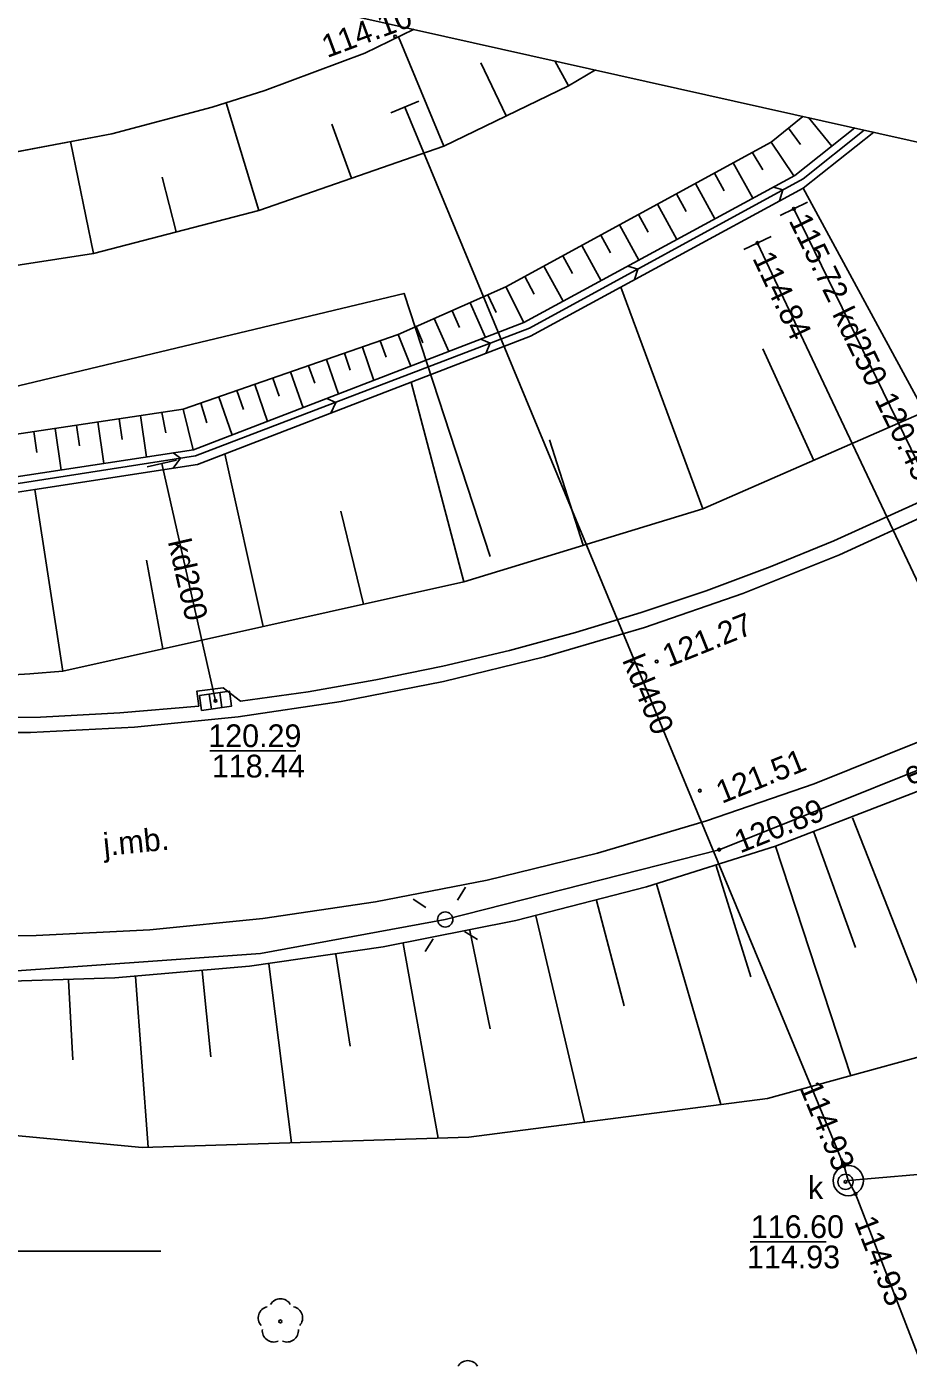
# Model space of a CAD drawing. Extents: x 6424617 to 6425697, y 5665845 to 5667190.
# Drawn here: x 6425400.58 to 6425429.62, y 5666996.15 to 5667040.37 of the extents above; entities that cross this region are included whole.
import ezdxf

# ---------------------------------------------------------------- set-up
doc = ezdxf.new("R2010")
doc.units = 0
for name, color, linetype in [('Warstwa 11', 7, 'Continuous'), ('Warstwa 12', 7, 'Continuous'), ('Warstwa 13', 7, 'Continuous'), ('Warstwa 14', 7, 'Continuous'), ('Warstwa 15', 7, 'Continuous'), ('Warstwa 16', 7, 'Continuous'), ('Warstwa 2', 7, 'Continuous'), ('Warstwa 20', 7, 'Continuous'), ('Warstwa 21', 7, 'Continuous'), ('Warstwa 25', 7, 'Continuous'), ('Warstwa 4', 7, 'Continuous'), ('Warstwa 47', 7, 'Continuous'), ('Warstwa 5', 7, 'Continuous'), ('Warstwa 6', 7, 'Continuous'), ('Warstwa 63', 7, 'Continuous'), ('Warstwa 8', 7, 'Continuous'), ('Warstwa 9', 7, 'Continuous')]:
    doc.layers.add(name, color=color, linetype=linetype)

msp = doc.modelspace()

# ---------------------------------------------------------------- linework, layer by layer
at = {"layer": 'Warstwa 11'}
msp.add_circle((6425408.937, 5666997.687), 0.05, dxfattribs=at)
for centre, start, end in [((6425408.58, 5666997.803), 102.1471, 221.8529), ((6425408.937, 5666998.062), 30.1471, 149.8529), ((6425409.294, 5666997.803), 318.1471, 77.8529), ((6425408.717, 5666997.384), 174.1471, 293.8529), ((6425409.157, 5666997.384), 246.1471, 5.8529), ((6425415.112, 5666996.019), 30.1471, 149.8529)]:
    msp.add_arc(centre, 0.375, start, end, dxfattribs=at)
at = {"layer": 'Warstwa 12'}
for points in [[(6425434.76, 5666984.14), (6425434.58, 5666984.61), (6425427.89, 5667001.89), (6425427.65, 5667002.33), (6425427.51, 5667002.81), (6425413.04, 5667037.72)], [(6425425.86, 5667034.37), (6425430.39, 5667025.07)], [(6425437.2, 5667006.68), (6425424.66, 5667033.24)], [(6425454.057, 5667031.16), (6425452.03, 5667029.15), (6425444.74, 5667023.74), (6425433.64, 5667017.34), (6425423.4, 5667013.24), (6425414.37, 5667010.94), (6425408.28, 5667009.82), (6425399.47, 5667009.19), (6425388.9, 5667009.91), (6425381.54, 5667011.18), (6425374.67, 5667013.05), (6425369.27, 5667014.85), (6425364.06, 5667017.3), (6425363.59, 5667017.98), (6425362.65, 5667017.64), (6425356.37, 5667020.95), (6425351.08, 5667024.44)], [(6425405.03, 5667025.97), (6425406.8, 5667018.15)], [(6425427.65, 5667002.33), (6425428.15, 5667002.38), (6425430.45, 5667002.58)]]:
    msp.add_lwpolyline(points, dxfattribs=at)
at = {"layer": 'Warstwa 14'}
for p, q in [((6425409.449, 5667016.496), (6425406.611, 5667016.496)), ((6425426.917, 5667000.314), (6425424.414, 5667000.314))]:
    msp.add_line(p, q, dxfattribs=at)
for centre in [(6425425.86, 5667034.37), (6425424.66, 5667033.24), (6425406.8, 5667018.15), (6425423.4, 5667013.24), (6425427.51, 5667002.81), (6425427.56, 5667002.29), (6425427.89, 5667001.89)]:
    msp.add_circle(centre, 0.045, dxfattribs=at)
at = {"layer": 'Warstwa 16'}
msp.add_circle((6425427.65, 5667002.33), 0.5, dxfattribs=at)
at = {"layer": 'Warstwa 2'}
msp.add_lwpolyline([(6425415.848, 5667022.904), (6425413.014, 5667031.578), (6425398.506, 5667028.098), (6425388.493, 5667027.569), (6425378.357, 5667029.052), (6425368.849, 5667032.115), (6425360.306, 5667036.541), (6425352.393, 5667042.606), (6425345.686, 5667050.059), (6425341.602, 5667056.373)], dxfattribs=at)
msp.add_circle((6425414.37, 5667010.94), 0.25, dxfattribs=at)
at = {"layer": 'Warstwa 20'}
for points in [[(6425426.154, 5667037.416), (6425425.11, 5667036.57), (6425416.37, 5667031.8), (6425412.82, 5667030.22), (6425405.73, 5667027.76), (6425398.7, 5667026.71), (6425389.8, 5667026.25), (6425380.84, 5667026.66), (6425372.41, 5667029.2), (6425363.01, 5667033.38), (6425354.67, 5667039.07), (6425347.24, 5667046.39), (6425340.78, 5667055.29), (6425340.154, 5667056.698)], [(6425419.317, 5667038.949), (6425418.431, 5667038.419), (6425414.322, 5667036.436), (6425408.231, 5667034.315), (6425402.777, 5667032.893), (6425396.729, 5667031.966), (6425390.529, 5667031.694), (6425385.317, 5667031.988), (6425379.417, 5667032.906), (6425373.901, 5667034.355), (6425369.112, 5667036.157), (6425364.576, 5667038.412), (6425360.101, 5667041.246), (6425355.111, 5667045.291), (6425352.009, 5667048.415), (6425350.027, 5667050.731), (6425347.939, 5667053.52), (6425346.768, 5667055.215)], [(6425399.589, 5667018.967), (6425400.677, 5667019.039), (6425401.765, 5667019.127), (6425401.765, 5667019.127), (6425414.98, 5667022.07), (6425422.86, 5667024.48), (6425430.16, 5667027.67), (6425438.29, 5667032.48), (6425440.494, 5667034.201)], [(6425454.431, 5667031.077), (6425452.583, 5667029.336), (6425448.492, 5667025.953), (6425444.19, 5667022.842), (6425439.695, 5667020.016), (6425435.027, 5667017.487), (6425430.205, 5667015.265), (6425425.249, 5667013.361), (6425421.004, 5667012.016), (6425416.691, 5667010.907), (6425412.324, 5667010.035), (6425407.916, 5667009.405), (6425403.48, 5667009.017), (6425399.029, 5667008.872)]]:
    msp.add_lwpolyline(points, dxfattribs=at)
at = {"layer": 'Warstwa 21'}
for p, q in [((6425413.502, 5667037.912), (6425412.578, 5667037.528)), ((6425426.309, 5667034.59), (6425425.411, 5667034.15)), ((6425425.113, 5667033.453), (6425424.207, 5667033.027)), ((6425405.518, 5667026.08), (6425404.542, 5667025.86))]:
    msp.add_line(p, q, dxfattribs=at)
for points in [[(6425338.07, 5667057.165), (6425339.34, 5667054.315), (6425345.877, 5667045.114), (6425353.516, 5667037.754), (6425362.341, 5667031.802), (6425371.949, 5667027.628), (6425380.75, 5667025.298), (6425389.917, 5667024.402), (6425398.977, 5667024.829), (6425400.846, 5667025.116), (6425406.21, 5667025.939), (6425417.18, 5667030.172), (6425426.161, 5667035.051), (6425428.488, 5667036.893)], [(6425427.865, 5667037.033), (6425425.888, 5667035.466), (6425416.958, 5667030.616), (6425406.078, 5667026.421), (6425398.926, 5667025.33), (6425389.926, 5667024.912), (6425380.839, 5667025.787), (6425372.108, 5667028.095), (6425362.59, 5667032.248), (6425353.833, 5667038.148), (6425346.252, 5667045.437), (6425339.775, 5667054.567), (6425338.677, 5667057.029)], [(6425352.834, 5667053.855), (6425353.989, 5667052.483), (6425356.784, 5667049.517), (6425361.844, 5667045.084), (6425366.702, 5667041.707), (6425368.146, 5667040.841), (6425373.672, 5667038.521), (6425378.007, 5667037.188), (6425382.736, 5667036.181), (6425387.572, 5667035.607), (6425391.3, 5667035.468), (6425394.149, 5667035.539), (6425398.969, 5667036.01), (6425403.383, 5667036.839), (6425406.688, 5667037.718), (6425408.423, 5667038.273), (6425411.716, 5667039.504), (6425413.349, 5667040.287)], [(6425359.584, 5667018.749), (6425369.708, 5667010.452), (6425371.48, 5667010.531), (6425382.966, 5667006.762), (6425395.305, 5667004.278), (6425404.383, 5667003.424), (6425415.142, 5667003.76), (6425424.988, 5667005.033), (6425432.91, 5667007.21), (6425444.018, 5667011.301), (6425456.633, 5667030.583)]]:
    msp.add_lwpolyline(points, dxfattribs=at)
at = {"layer": 'Warstwa 25'}
for centre in [(6425412.716, 5667040.049), (6425421.337, 5667019.443), (6425422.761, 5667015.186)]:
    msp.add_circle(centre, 0.045, dxfattribs=at)
at = {"layer": 'Warstwa 4'}
for p, q in [((6425406.591, 5667018.372), (6425406.663, 5667017.877)), ((6425406.937, 5667018.423), (6425407.009, 5667017.928))]:
    msp.add_line(p, q, dxfattribs=at)
msp.add_lwpolyline([(6425406.269, 5667018.325), (6425407.259, 5667018.47), (6425407.331, 5667017.975), (6425406.341, 5667017.83)], close=True, dxfattribs=at)
for points in [[(6425414.769, 5667011.575), (6425415.034, 5667011.999)], [(6425413.735, 5667011.339), (6425413.311, 5667011.604)], [(6425415.005, 5667010.541), (6425415.429, 5667010.276)], [(6425413.971, 5667010.305), (6425413.706, 5667009.881)]]:
    msp.add_lwpolyline(points, dxfattribs=at)
msp.add_circle((6425427.56, 5667002.29), 0.25, dxfattribs=at)
at = {"layer": 'Warstwa 47'}
msp.add_lwpolyline([(6425440.494, 5667034.201), (6425438.29, 5667032.48), (6425430.16, 5667027.67), (6425422.86, 5667024.48), (6425414.98, 5667022.07)], dxfattribs=at)
at = {"layer": 'Warstwa 6'}
msp.add_lwpolyline([(6425398.423, 5667017.574), (6425401.035, 5667017.614), (6425403.644, 5667017.747), (6425406.246, 5667017.975), (6425406.185, 5667018.467), (6425407.047, 5667018.581), (6425407.619, 5667018.131), (6425409.854, 5667018.448), (6425412.079, 5667018.834), (6425414.29, 5667019.288), (6425416.487, 5667019.81), (6425418.666, 5667020.4), (6425420.826, 5667021.056), (6425422.965, 5667021.779), (6425425.081, 5667022.566), (6425427.171, 5667023.419), (6425430.005, 5667024.709)], dxfattribs=at)
at = {"layer": 'Warstwa 63'}
msp.add_line((6425405, 5667000), (6425395, 5667000), dxfattribs=at)
msp.add_lwpolyline([(6425341.164, 5665895.978), (6425588.9, 5667000.928), (6424898.307, 5667155.763), (6424650.57, 5666050.814)], close=True, dxfattribs=at)
at = {"layer": 'Warstwa 8'}
for p, q in [((6425411.716, 5667039.504), (6425413.349, 5667040.287)), ((6425408.423, 5667038.273), (6425411.716, 5667039.504)), ((6425406.688, 5667037.718), (6425408.423, 5667038.273)), ((6425403.383, 5667036.839), (6425406.688, 5667037.718)), ((6425398.969, 5667036.01), (6425403.383, 5667036.839)), ((6425427.363, 5667022.965), (6425430.426, 5667024.362)), ((6425424.177, 5667021.691), (6425427.363, 5667022.965)), ((6425420.935, 5667020.566), (6425424.177, 5667021.691)), ((6425417.644, 5667019.595), (6425420.935, 5667020.566)), ((6425414.311, 5667018.78), (6425417.644, 5667019.595)), ((6425410.944, 5667018.122), (6425414.311, 5667018.78)), ((6425407.549, 5667017.623), (6425410.944, 5667018.122)), ((6425404.134, 5667017.283), (6425407.549, 5667017.623)), ((6425400.708, 5667017.105), (6425404.134, 5667017.283)), ((6425397.277, 5667017.087), (6425400.708, 5667017.105)), ((6425426.523, 5667015.414), (6425430.002, 5667016.806)), ((6425422.983, 5667014.186), (6425426.523, 5667015.414)), ((6425419.388, 5667013.126), (6425422.983, 5667014.186)), ((6425415.749, 5667012.236), (6425419.388, 5667013.126)), ((6425412.071, 5667011.517), (6425415.749, 5667012.236)), ((6425408.364, 5667010.972), (6425412.071, 5667011.517)), ((6425404.635, 5667010.602), (6425408.364, 5667010.972)), ((6425400.893, 5667010.407), (6425404.635, 5667010.602)), ((6425397.146, 5667010.387), (6425400.893, 5667010.407))]:
    msp.add_line(p, q, dxfattribs=at)
at = {"layer": 'Warstwa 9'}
for p, q in [((6425414.322, 5667036.436), (6425412.832, 5667040.039)), ((6425418.431, 5667038.419), (6425417.984, 5667039.248)), ((6425416.376, 5667037.428), (6425415.543, 5667039.184)), ((6425408.231, 5667034.315), (6425407.152, 5667037.866)), ((6425411.276, 5667035.375), (6425410.634, 5667037.164)), ((6425425.677, 5667037.03), (6425426.08, 5667036.485)), ((6425426.336, 5667037.376), (6425427.104, 5667036.429)), ((6425402.777, 5667032.893), (6425402.017, 5667036.583)), ((6425425.11, 5667036.57), (6425425.86, 5667035.451)), ((6425426.161, 5667035.361), (6425428.172, 5667036.964)), ((6425424.486, 5667036.23), (6425424.834, 5667035.656)), ((6425423.861, 5667035.889), (6425424.503, 5667034.714)), ((6425405.504, 5667033.604), (6425405.044, 5667035.414)), ((6425417.15, 5667030.431), (6425426.161, 5667035.361)), ((6425423.237, 5667035.548), (6425423.558, 5667034.961)), ((6425421.988, 5667034.866), (6425422.308, 5667034.281)), ((6425422.613, 5667035.207), (6425423.253, 5667034.035)), ((6425425.187, 5667035.085), (6425425.494, 5667034.996)), ((6425425.387, 5667034.631), (6425425.494, 5667034.996)), ((6425430.16, 5667027.67), (6425426.161, 5667035.051)), ((6425421.364, 5667034.526), (6425422.003, 5667033.356)), ((6425420.74, 5667034.185), (6425421.059, 5667033.601)), ((6425419.492, 5667033.504), (6425419.81, 5667032.92)), ((6425420.116, 5667033.844), (6425420.753, 5667032.677)), ((6425418.867, 5667033.163), (6425419.503, 5667031.998)), ((6425418.243, 5667032.822), (6425418.561, 5667032.24)), ((6425417.619, 5667032.481), (6425418.253, 5667031.32)), ((6425420.383, 5667032.476), (6425420.712, 5667032.38)), ((6425420.611, 5667032.036), (6425420.712, 5667032.38)), ((6425416.37, 5667031.8), (6425416.958, 5667030.616)), ((6425416.994, 5667032.14), (6425417.3, 5667031.554)), ((6425422.86, 5667024.48), (6425420.152, 5667031.787)), ((6425415.187, 5667031.273), (6425415.697, 5667030.13)), ((6425415.778, 5667031.536), (6425416.053, 5667030.955)), ((6425414.595, 5667031.01), (6425414.843, 5667030.453)), ((6425406.143, 5667026.221), (6425417.15, 5667030.431)), ((6425413.412, 5667030.484), (6425413.635, 5667029.952)), ((6425414.003, 5667030.747), (6425414.486, 5667029.663)), ((6425412.229, 5667030.015), (6425412.427, 5667029.48)), ((6425412.82, 5667030.22), (6425413.231, 5667029.179)), ((6425415.545, 5667030.071), (6425415.851, 5667029.935)), ((6425415.703, 5667029.602), (6425415.851, 5667029.935)), ((6425411.048, 5667029.605), (6425411.242, 5667029.046)), ((6425411.638, 5667029.81), (6425412.02, 5667028.712)), ((6425426.51, 5667026.075), (6425424.833, 5667029.747)), ((6425409.866, 5667029.195), (6425410.068, 5667028.616)), ((6425410.457, 5667029.4), (6425410.853, 5667028.262)), ((6425408.684, 5667028.785), (6425408.892, 5667028.186)), ((6425409.275, 5667028.99), (6425409.685, 5667027.812)), ((6425414.98, 5667022.07), (6425413.246, 5667028.654)), ((6425406.912, 5667028.17), (6425407.35, 5667026.911)), ((6425407.502, 5667028.375), (6425407.718, 5667027.756)), ((6425408.093, 5667028.58), (6425408.517, 5667027.361)), ((6425405.73, 5667027.76), (6425406.06, 5667026.418)), ((6425406.321, 5667027.965), (6425406.513, 5667027.315)), ((6425410.473, 5667028.116), (6425410.761, 5667027.987)), ((6425410.603, 5667027.634), (6425410.761, 5667027.987)), ((6425402.918, 5667027.34), (6425403.123, 5667025.97)), ((6425403.621, 5667027.445), (6425403.723, 5667026.761)), ((6425404.324, 5667027.55), (6425404.529, 5667026.184)), ((6425405.027, 5667027.655), (6425405.161, 5667026.978)), ((6425400.809, 5667027.025), (6425400.912, 5667026.337)), ((6425401.512, 5667027.13), (6425401.718, 5667025.756)), ((6425402.215, 5667027.235), (6425402.318, 5667026.549)), ((6425418.92, 5667023.275), (6425417.809, 5667026.748)), ((6425399.075, 5667025.117), (6425406.143, 5667026.221)), ((6425405.403, 5667026.318), (6425405.643, 5667026.143)), ((6425405.403, 5667025.815), (6425405.643, 5667026.143)), ((6425408.373, 5667020.598), (6425407.106, 5667026.285)), ((6425401.765, 5667019.127), (6425400.846, 5667025.116)), ((6425401.765, 5667019.127), (6425400.846, 5667025.116)), ((6425411.676, 5667021.334), (6425410.926, 5667024.402)), ((6425405.069, 5667019.863), (6425404.522, 5667022.782)), ((6425427.785, 5667014.289), (6425430.796, 5667006.629)), ((6425426.52, 5667013.815), (6425427.891, 5667010.017)), ((6425425.249, 5667013.361), (6425427.734, 5667005.788)), ((6425423.3, 5667012.712), (6425424.434, 5667009.05)), ((6425421.334, 5667012.112), (6425423.448, 5667004.834)), ((6425419.352, 5667011.562), (6425420.267, 5667008.093)), ((6425417.359, 5667011.063), (6425418.959, 5667004.253)), ((6425415.177, 5667010.577), (6425415.852, 5667007.332)), ((6425412.978, 5667010.151), (6425414.137, 5667003.729)), ((6425410.768, 5667009.785), (6425411.237, 5667006.766)), ((6425406.362, 5667009.241), (6425406.648, 5667006.411)), ((6425408.553, 5667009.481), (6425409.302, 5667003.578)), ((6425401.96, 5667008.94), (6425402.094, 5667006.315)), ((6425404.163, 5667009.061), (6425404.58, 5667003.43))]:
    msp.add_line(p, q, dxfattribs=at)
for points in [[(6425338.07, 5667057.165), (6425339.34, 5667054.315), (6425345.877, 5667045.114), (6425353.516, 5667037.754), (6425362.341, 5667031.802), (6425371.949, 5667027.628), (6425380.75, 5667025.298), (6425389.917, 5667024.402), (6425398.977, 5667024.829), (6425400.846, 5667025.116), (6425406.21, 5667025.939), (6425417.18, 5667030.172), (6425426.161, 5667035.051), (6425428.488, 5667036.893)], [(6425338.07, 5667057.165), (6425339.34, 5667054.315), (6425345.877, 5667045.114), (6425353.516, 5667037.754), (6425362.341, 5667031.802), (6425371.949, 5667027.628), (6425380.75, 5667025.298), (6425389.917, 5667024.402), (6425398.977, 5667024.829), (6425400.846, 5667025.116), (6425406.21, 5667025.939), (6425417.18, 5667030.172), (6425426.161, 5667035.051), (6425428.488, 5667036.893)], [(6425427.865, 5667037.033), (6425425.888, 5667035.466), (6425416.958, 5667030.616), (6425406.078, 5667026.421), (6425398.926, 5667025.33), (6425389.926, 5667024.912), (6425380.839, 5667025.787), (6425372.108, 5667028.095), (6425362.59, 5667032.248), (6425353.833, 5667038.148), (6425346.252, 5667045.437), (6425339.775, 5667054.567), (6425338.677, 5667057.029)], [(6425338.677, 5667057.029), (6425339.775, 5667054.567), (6425346.252, 5667045.437), (6425353.833, 5667038.148), (6425362.59, 5667032.248), (6425372.108, 5667028.095), (6425380.839, 5667025.787), (6425389.926, 5667024.912), (6425398.926, 5667025.33), (6425406.078, 5667026.421), (6425416.958, 5667030.616), (6425425.888, 5667035.466), (6425427.865, 5667037.033)], [(6425426.154, 5667037.416), (6425425.11, 5667036.57), (6425416.37, 5667031.8), (6425412.82, 5667030.22), (6425405.73, 5667027.76), (6425398.7, 5667026.71), (6425389.8, 5667026.25), (6425380.84, 5667026.66), (6425372.41, 5667029.2), (6425363.01, 5667033.38), (6425354.67, 5667039.07), (6425347.24, 5667046.39), (6425340.78, 5667055.29), (6425340.154, 5667056.698)], [(6425419.317, 5667038.949), (6425418.431, 5667038.419), (6425414.322, 5667036.436), (6425408.231, 5667034.315), (6425402.777, 5667032.893), (6425396.729, 5667031.966), (6425390.529, 5667031.694), (6425385.317, 5667031.988), (6425379.417, 5667032.906), (6425373.901, 5667034.355), (6425369.112, 5667036.157), (6425364.576, 5667038.412), (6425360.101, 5667041.246), (6425355.111, 5667045.291), (6425352.009, 5667048.415), (6425350.027, 5667050.731), (6425347.939, 5667053.52), (6425346.768, 5667055.215)], [(6425352.834, 5667053.855), (6425353.989, 5667052.483), (6425356.784, 5667049.517), (6425361.844, 5667045.084), (6425366.702, 5667041.707), (6425368.146, 5667040.841), (6425373.672, 5667038.521), (6425378.007, 5667037.188), (6425382.736, 5667036.181), (6425387.572, 5667035.607), (6425391.3, 5667035.468), (6425394.149, 5667035.539), (6425398.969, 5667036.01), (6425403.383, 5667036.839), (6425406.688, 5667037.718), (6425408.423, 5667038.273), (6425411.716, 5667039.504), (6425413.349, 5667040.287)], [(6425440.494, 5667034.201), (6425438.29, 5667032.48), (6425430.16, 5667027.67), (6425422.86, 5667024.48), (6425414.98, 5667022.07), (6425401.765, 5667019.127), (6425401.765, 5667019.127), (6425400.677, 5667019.039), (6425399.589, 5667018.967)], [(6425454.431, 5667031.077), (6425452.583, 5667029.336), (6425448.492, 5667025.953), (6425444.19, 5667022.842), (6425439.695, 5667020.016), (6425435.027, 5667017.487), (6425430.205, 5667015.265), (6425425.249, 5667013.361), (6425421.004, 5667012.016), (6425416.691, 5667010.907), (6425412.324, 5667010.035), (6425407.916, 5667009.405), (6425403.48, 5667009.017), (6425399.029, 5667008.872)], [(6425395.305, 5667004.278), (6425404.383, 5667003.424), (6425415.142, 5667003.76), (6425424.988, 5667005.033), (6425432.91, 5667007.21), (6425444.018, 5667011.301), (6425456.633, 5667030.583)]]:
    msp.add_lwpolyline(points, dxfattribs=at)

# ---------------------------------------------------------------- texts
at = {"layer": 'Warstwa 13'}
for s, rotation, p in [('kd250', 295.9728, (6425427.107, 5667030.901)), ('kd200', 282.7547, (6425405.227, 5667023.399)), ('kd400', 292.5121, (6425420.192, 5667019.484)), ('eN', 21.8182, (6425429.667, 5667015.345))]:
    msp.add_text(s, height=0.75, rotation=rotation, dxfattribs=at).set_placement(p)
at = {"layer": 'Warstwa 14'}
for s, rotation, p in [('115.72', 295.9728, (6425425.676, 5667033.984)), ('114.84', 295.2738, (6425424.48, 5667032.743)), ('120.45', 295.9728, (6425428.502, 5667028.087)), ('120.89', 21.8182, (6425424.089, 5667013.112)), ('114.93', 292.5121, (6425426.023, 5667005.418)), ('114.93', 291.1657, (6425427.836, 5667000.991))]:
    msp.add_text(s, height=0.75, rotation=rotation, dxfattribs=at).set_placement(p)
for s, p in [('118.44', (6425406.68, 5667015.62)), ('114.93', (6425424.314, 5666999.438))]:
    msp.add_text(s, height=0.75, dxfattribs=at).set_placement(p)
at = {"layer": 'Warstwa 15'}
for s, p in [('120.29', (6425406.562, 5667016.62)), ('116.60', (6425424.44, 5667000.438))]:
    msp.add_text(s, height=0.75, dxfattribs=at).set_placement(p)
at = {"layer": 'Warstwa 25'}
for s, rotation, p in [('114.10', 20.4947, (6425410.477, 5667039.334)), ('121.27', 21.8182, (6425421.72, 5667019.242)), ('121.51', 21.8182, (6425423.484, 5667014.749))]:
    msp.add_text(s, height=0.75, rotation=rotation, dxfattribs=at).set_placement(p)
at = {"layer": 'Warstwa 5'}
msp.add_text('k', height=0.75, dxfattribs=at).set_placement((6425426.325, 5667001.722))
at = {"layer": 'Warstwa 8'}
msp.add_text('j.mb.', height=0.75, rotation=5.6723, dxfattribs=at).set_placement((6425403.136, 5667013.029))

doc.saveas('drawing.dxf')
